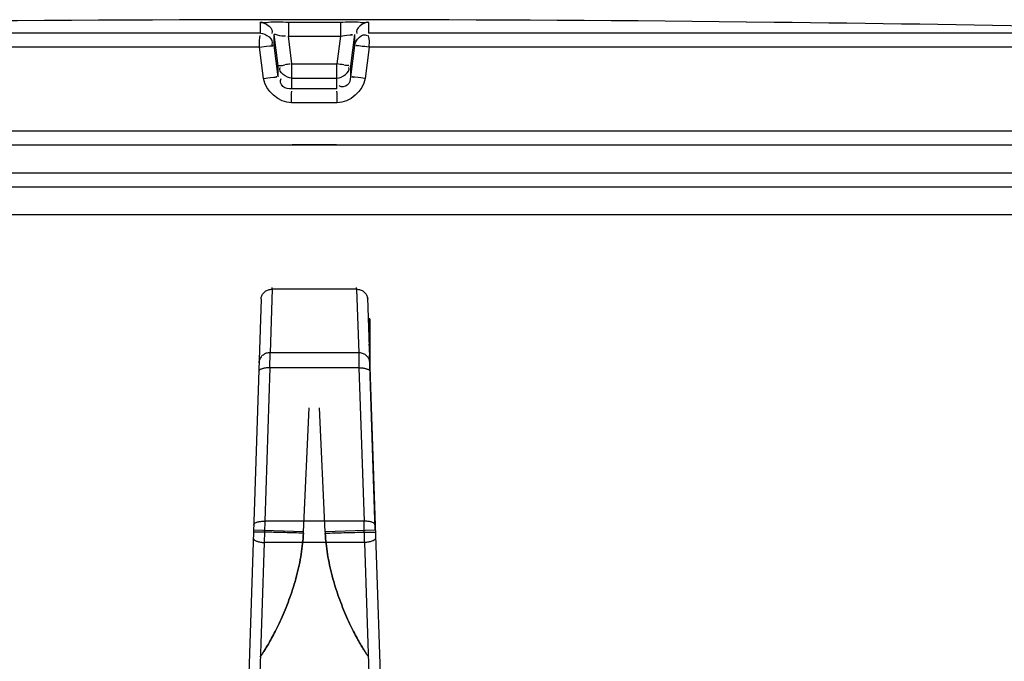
# Model space of a CAD drawing. Header units: millimetres. Extents: x 0 to 297, y 0 to 210.
# Tile 452 of 455: x 240.75 to 243.22, y 161.69 to 163.3. Entities that reach past the tile are written whole.
import ezdxf

# ---------------------------------------------------------------- set-up
doc = ezdxf.new("R2010")
doc.units = ezdxf.units.MM
doc.header["$LTSCALE"] = 16.335
doc.layers.get('0').update_dxf_attribs({"linetype": 'CONTINUOUS'})
doc.layers.add('001-M31079-X02', color=7, linetype='CONTINUOUS')
doc.layers.add('01_GLOBAL', color=7, linetype='CONTINUOUS')

msp = doc.modelspace()

# ---------------------------------------------------------------- linework, layer by layer
at = {"color": 9, "linetype": 'Continuous'}
for p, q in [((241.353, 163.2664), (241.353, 163.2938)), ((241.353, 163.2777), (241.353, 163.2787)), ((241.4235, 163.2946), (241.4236, 163.2592)), ((241.4235, 163.2946), (241.5543, 163.2946)), ((241.5543, 163.2946), (241.5543, 163.2592)), ((241.6249, 163.285), (241.6248, 163.2843)), ((241.6249, 163.2938), (241.6249, 163.2664)), ((241.353, 163.2664), (238.8665, 163.2664)), ((241.353, 163.2694), (241.353, 163.2707)), ((241.3877, 163.2357), (241.3877, 163.2631)), ((241.3976, 163.1845), (241.3877, 163.2631)), ((241.4323, 163.1892), (241.4236, 163.2592)), ((241.4236, 163.2592), (241.5543, 163.2592)), ((241.5543, 163.2592), (241.5455, 163.1892)), ((241.5901, 163.2631), (241.5802, 163.1845)), ((241.5901, 163.2631), (241.5901, 163.2357)), ((244.1113, 163.2664), (241.6249, 163.2664)), ((241.3512, 163.2314), (238.8325, 163.2314)), ((241.3612, 163.1527), (241.3512, 163.2314)), ((241.3976, 163.157), (241.3877, 163.2357)), ((241.5901, 163.2357), (241.5802, 163.157)), ((241.6266, 163.2314), (241.6167, 163.1527)), ((244.1453, 163.2314), (241.6266, 163.2314)), ((241.3976, 163.157), (241.3976, 163.1845)), ((241.3979, 163.1823), (241.3976, 163.1845)), ((241.4323, 163.1263), (241.4323, 163.1892)), ((241.4323, 163.1892), (241.5455, 163.1892)), ((241.5455, 163.1263), (241.5455, 163.1892)), ((241.5799, 163.1822), (241.5802, 163.1845)), ((241.5802, 163.1845), (241.5802, 163.157)), ((241.4323, 163.1538), (241.4319, 163.1538)), ((241.4323, 163.1538), (241.5455, 163.1538)), ((241.5455, 163.1538), (241.5459, 163.1538)), ((241.5455, 163.1263), (241.4323, 163.1263)), ((241.5463, 163.0913), (241.4316, 163.0913)), ((244.1489, 163.0205), (238.8289, 163.0205)), ((241.4329, 162.9869), (241.5449, 162.9869))]:
    msp.add_line(p, q, dxfattribs=at)
at = {"color": 7, "linetype": 'Continuous'}
for p, q in [((242.5758, 163.2946), (242.5755, 163.2946)), ((242.6455, 163.2938), (242.5758, 163.2946)), ((238.8289, 162.9855), (244.1489, 162.9855)), ((238.8289, 162.9155), (244.1489, 162.9155)), ((238.8639, 162.8805), (244.1139, 162.8805))]:
    msp.add_line(p, q, dxfattribs=at)
at = {"color": 9, "linetype": 'Continuous'}
for points in [[(241.353, 163.2828), (241.353, 163.2843), (241.353, 163.285), (241.353, 163.2856), (241.353, 163.2863), (241.353, 163.2869), (241.353, 163.2875), (241.353, 163.2881), (241.353, 163.2887), (241.353, 163.2892), (241.353, 163.2898), (241.353, 163.2904), (241.353, 163.2909), (241.353, 163.2915), (241.353, 163.2921), (241.3529, 163.2926), (241.3529, 163.2932), (241.353, 163.2938)], [(241.353, 163.2805), (241.353, 163.2813), (241.353, 163.2828)], [(241.6249, 163.2938), (241.625, 163.2932), (241.6249, 163.2926), (241.6249, 163.2921), (241.6248, 163.2915), (241.6248, 163.2909), (241.6249, 163.2904), (241.6248, 163.2898), (241.6248, 163.2892), (241.6249, 163.2887), (241.6248, 163.2881), (241.6248, 163.2875), (241.6249, 163.2869), (241.6248, 163.2863), (241.6248, 163.2856)]]:
    msp.add_lwpolyline(points, dxfattribs=at)
at = {"color": 7, "linetype": 'Continuous'}
for radius, start, end in [(101.0975, 89.384203, 90.615797), (101.0974, 88.513625, 89.344519)]:
    msp.add_arc((241.4889, 62.203), radius, start, end, dxfattribs=at)
at = {"color": 9, "linetype": 'Continuous'}
for centre, radius, start, end in [((241.5693, 161.9855), 1.2114, 96.6859, 97.3437), ((241.0937, 159.5799), 3.6374, 82.586, 82.8653)]:
    msp.add_arc(centre, radius, start, end, dxfattribs=at)
for points, knots in [([(241.353, 163.2938), (241.353, 163.2956), (241.3641, 163.292), (241.382, 163.2974), (241.4069, 163.2946), (241.4235, 163.2946)], [0, 0, 0, 0, 0.077085, 0.294402, 1, 1, 1, 1]), ([(241.5543, 163.2946), (241.5709, 163.2946), (241.5958, 163.2974), (241.6137, 163.292), (241.6248, 163.2956), (241.6249, 163.2938)], [0, 0, 0, 0, 0.705598, 0.922915, 1, 1, 1, 1]), ([(241.3512, 163.2314), (241.3512, 163.2396), (241.3489, 163.2415), (241.3527, 163.262), (241.3528, 163.2605)], [0, 0, 0, 0, 0.846035, 1, 1, 1, 1]), ([(241.3877, 163.2631), (241.3877, 163.2656), (241.4033, 163.2584), (241.4092, 163.2609), (241.4163, 163.26)], [0, 0, 0, 0, 0.256957, 1, 1, 1, 1]), ([(241.5543, 163.2592), (241.5624, 163.2602), (241.5673, 163.2608), (241.5881, 163.2632), (241.5822, 163.2623), (241.5808, 163.2621)], [0, 0, 0, 0, 0.698391, 0.879855, 1, 1, 1, 1]), ([(241.6266, 163.2314), (241.6266, 163.2396), (241.6289, 163.2415), (241.6252, 163.262), (241.625, 163.2605)], [0, 0, 0, 0, 0.846686, 1, 1, 1, 1]), ([(241.3512, 163.2314), (241.3598, 163.2328), (241.3644, 163.2339), (241.3876, 163.235), (241.3825, 163.2356), (241.3815, 163.2356)], [0, 0, 0, 0, 0.717881, 0.918652, 1, 1, 1, 1]), ([(241.6266, 163.2314), (241.618, 163.2325), (241.6134, 163.2329), (241.5903, 163.2359), (241.5953, 163.2351), (241.5962, 163.235)], [0, 0, 0, 0, 0.719593, 0.920584, 1, 1, 1, 1]), ([(241.3976, 163.1845), (241.3976, 163.186), (241.4068, 163.184), (241.4104, 163.1864), (241.4145, 163.1869)], [0, 0, 0, 0, 0.272435, 1, 1, 1, 1]), ([(241.5631, 163.187), (241.5674, 163.1864), (241.5807, 163.1853), (241.5749, 163.1852), (241.5744, 163.1853)], [0, 0, 0, 0, 0.894651, 1, 1, 1, 1]), ([(241.3612, 163.1527), (241.3698, 163.1538), (241.3743, 163.1543), (241.3974, 163.1572), (241.3924, 163.1564), (241.3915, 163.1563)], [0, 0, 0, 0, 0.719723, 0.92045, 1, 1, 1, 1]), ([(241.4323, 163.1263), (241.4244, 163.1263), (241.4075, 163.1275), (241.4016, 163.1469), (241.405, 163.1529)], [0, 0, 0, 0, 0.535491, 1, 1, 1, 1]), ([(241.5802, 163.157), (241.5793, 163.1494), (241.5768, 163.1327), (241.5569, 163.13), (241.5516, 163.1341)], [0, 0, 0, 0, 0.53572, 1, 1, 1, 1]), ([(241.6167, 163.1527), (241.608, 163.1538), (241.6035, 163.1543), (241.5804, 163.1572), (241.5854, 163.1564), (241.5864, 163.1563)], [0, 0, 0, 0, 0.719723, 0.92045, 1, 1, 1, 1]), ([(241.4316, 163.0913), (241.4316, 163.0996), (241.4306, 163.1011), (241.4322, 163.1219), (241.4322, 163.1204)], [0, 0, 0, 0, 0.849467, 1, 1, 1, 1]), ([(241.5463, 163.0913), (241.5463, 163.0996), (241.5473, 163.1011), (241.5456, 163.1219), (241.5456, 163.1204)], [0, 0, 0, 0, 0.849467, 1, 1, 1, 1])]:
    msp.add_open_spline(points, degree=3, knots=knots, dxfattribs=at)
for points in [[(241.353, 163.2938), (241.3664, 163.2938), (241.3881, 163.2779), (241.3821, 163.2659)], [(241.6249, 163.2938), (241.6114, 163.2938), (241.5897, 163.2779), (241.5957, 163.2659)], [(241.353, 163.2664), (241.3664, 163.2664), (241.3881, 163.2506), (241.3821, 163.2385)], [(241.5901, 163.2357), (241.5917, 163.2491), (241.6102, 163.2686), (241.6214, 163.2611)], [(241.4316, 163.0913), (241.4004, 163.0913), (241.3651, 163.1218), (241.3612, 163.1527)], [(241.6167, 163.1527), (241.6127, 163.1218), (241.5774, 163.0913), (241.5463, 163.0913)]]:
    msp.add_open_spline(points, degree=3, dxfattribs=at)
at = {"color": 7, "linetype": 'Continuous'}
for points in [[(241.4319, 163.1538), (241.4187, 163.154), (241.3975, 163.1682), (241.4025, 163.1804)], [(241.5459, 163.1538), (241.5591, 163.154), (241.5803, 163.1681), (241.5754, 163.1804)]]:
    msp.add_open_spline(points, degree=3, dxfattribs=at)
at = {"layer": '001-M31079-X02', "color": 9, "linetype": 'Continuous'}
for p, q in [((241.3827, 162.6227), (241.3774, 162.4629)), ((241.3827, 162.6227), (241.3828, 162.6274)), ((241.3827, 162.6227), (241.3828, 162.6274)), ((241.5951, 162.6227), (241.3827, 162.6227)), ((241.5951, 162.6227), (241.595, 162.6274)), ((241.5951, 162.6227), (241.595, 162.6274)), ((241.5951, 162.6227), (241.6004, 162.4629)), ((241.3547, 162.5977), (241.3206, 161.5625)), ((241.3547, 162.5977), (241.3548, 162.6009)), ((241.3767, 162.425), (241.3774, 162.4629)), ((241.6004, 162.4629), (241.3774, 162.4629)), ((241.6004, 162.4629), (241.6011, 162.425)), ((241.3767, 162.425), (241.364, 162.0393)), ((241.6011, 162.425), (241.3767, 162.425)), ((241.6011, 162.425), (241.6139, 162.0393)), ((241.364, 162.0393), (241.3629, 161.9857)), ((241.6139, 162.0393), (241.364, 162.0393)), ((241.6149, 161.9857), (241.6139, 162.0393)), ((241.4615, 162.0125), (241.3355, 162.0166)), ((241.6423, 162.0166), (241.5163, 162.0125)), ((241.3629, 161.9857), (241.3498, 161.5904)), ((241.6149, 161.9857), (241.3629, 161.9857)), ((241.6149, 161.9857), (241.628, 161.5904))]:
    msp.add_line(p, q, dxfattribs=at)
at = {"layer": '001-M31079-X02', "color": 7, "linetype": 'Continuous'}
for p, q in [((241.6231, 162.5977), (241.623, 162.6009)), ((241.623, 162.6009), (241.6573, 161.5625)), ((241.6247, 162.5485), (241.6247, 162.547)), ((241.6248, 162.547), (241.6248, 162.5441)), ((241.6259, 162.5158), (241.6259, 162.5128)), ((241.6266, 162.4907), (241.6266, 162.4936)), ((241.6266, 162.4919), (241.6266, 162.489)), ((241.6267, 162.489), (241.6267, 162.4875)), ((241.6269, 162.4811), (241.6269, 162.4846)), ((241.6269, 162.483), (241.6269, 162.48)), ((241.6289, 162.4846), (241.6289, 162.4216)), ((241.627, 162.48), (241.627, 162.4785)), ((241.6423, 162.0166), (241.6277, 162.4572)), ((241.6423, 162.0166), (241.6277, 162.4572)), ((241.6289, 162.4239), (241.6278, 162.4556)), ((241.6279, 162.4549), (241.6279, 162.4516)), ((241.6279, 162.4508), (241.6279, 162.4524)), ((241.6281, 162.4454), (241.6281, 162.4494)), ((241.6281, 162.4473), (241.6281, 162.4451)), ((241.6289, 162.4245), (241.6284, 162.4385)), ((241.6289, 162.4245), (241.6289, 162.4385))]:
    msp.add_line(p, q, dxfattribs=at)
at = {"layer": '001-M31079-X02', "color": 6, "linetype": 'Continuous'}
for p, q in [((241.6289, 162.5485), (241.6247, 162.5485)), ((241.6289, 162.547), (241.6248, 162.547)), ((241.6289, 162.5441), (241.6249, 162.5441)), ((241.6289, 162.5426), (241.6249, 162.5426)), ((241.6289, 162.5411), (241.625, 162.5411)), ((241.6289, 162.5396), (241.625, 162.5396)), ((241.6289, 162.5381), (241.625, 162.5381)), ((241.6289, 162.5366), (241.6251, 162.5366)), ((241.6289, 162.5351), (241.6251, 162.5351)), ((241.6289, 162.5322), (241.6253, 162.5322)), ((241.6289, 162.5485), (241.6289, 162.4846)), ((241.6289, 162.5307), (241.6253, 162.5307)), ((241.6289, 162.5277), (241.6254, 162.5277)), ((241.6289, 162.5262), (241.6255, 162.5262)), ((241.6289, 162.5247), (241.6255, 162.5247)), ((241.6289, 162.5232), (241.6256, 162.5232)), ((241.6289, 162.5217), (241.6256, 162.5217)), ((241.6289, 162.5202), (241.6256, 162.5202)), ((241.6289, 162.5188), (241.6257, 162.5188)), ((241.6289, 162.5158), (241.6259, 162.5158)), ((241.6289, 162.5128), (241.6259, 162.5128)), ((241.6289, 162.5098), (241.626, 162.5098)), ((241.6289, 162.5024), (241.6262, 162.5024)), ((241.6289, 162.4964), (241.6264, 162.4964)), ((241.6289, 162.4949), (241.6265, 162.4949)), ((241.6289, 162.4936), (241.6265, 162.4936)), ((241.6289, 162.4919), (241.6266, 162.4919)), ((241.6289, 162.4907), (241.6266, 162.4907)), ((241.6289, 162.489), (241.6266, 162.489)), ((241.6289, 162.4897), (241.6267, 162.4897)), ((241.6289, 162.4875), (241.6267, 162.4875)), ((241.6289, 162.4846), (241.6268, 162.4846)), ((241.6289, 162.4833), (241.6269, 162.4833)), ((241.6289, 162.483), (241.6269, 162.483)), ((241.6289, 162.4811), (241.6269, 162.4811)), ((241.6289, 162.48), (241.6269, 162.48)), ((241.6289, 162.4804), (241.627, 162.4804)), ((241.6289, 162.4785), (241.627, 162.4785)), ((241.6289, 162.4781), (241.627, 162.4781)), ((241.6289, 162.4757), (241.6271, 162.4757)), ((241.6289, 162.4752), (241.6271, 162.4752)), ((241.6273, 162.4707), (241.6289, 162.4707)), ((241.6289, 162.4706), (241.6273, 162.4706)), ((241.6289, 162.4556), (241.6278, 162.4556)), ((241.6289, 162.4549), (241.6279, 162.4549)), ((241.6289, 162.4524), (241.6279, 162.4524)), ((241.6289, 162.4516), (241.6279, 162.4516)), ((241.6279, 162.4508), (241.6289, 162.4508)), ((241.6289, 162.4497), (241.628, 162.4497)), ((241.6289, 162.4494), (241.628, 162.4494)), ((241.6289, 162.4478), (241.628, 162.4478)), ((241.6289, 162.4473), (241.6281, 162.4473)), ((241.6289, 162.4462), (241.6281, 162.4462)), ((241.6289, 162.4454), (241.6281, 162.4454)), ((241.6289, 162.4451), (241.6281, 162.4451)), ((241.6289, 162.4446), (241.6282, 162.4446)), ((241.6289, 162.442), (241.6282, 162.442)), ((241.6289, 162.4385), (241.6284, 162.4385)), ((241.6289, 162.4363), (241.6284, 162.4363)), ((241.6289, 162.4322), (241.6286, 162.4322)), ((241.4615, 162.0125), (241.4759, 162.3243)), ((241.4615, 162.0125), (241.4759, 162.3243)), ((241.5163, 162.0125), (241.5019, 162.3243)), ((241.5163, 162.0125), (241.5019, 162.3243)), ((241.4613, 162.009), (241.4615, 162.0125)), ((241.5163, 162.0125), (241.5165, 162.009))]:
    msp.add_line(p, q, dxfattribs=at)
at = {"layer": '001-M31079-X02', "color": 9, "linetype": 'Continuous'}
for points, knots in [([(241.3547, 162.5977), (241.3548, 162.5992), (241.3551, 162.6022), (241.3565, 162.6064), (241.3586, 162.6104), (241.3615, 162.614), (241.3649, 162.617), (241.3689, 162.6195), (241.3733, 162.6213), (241.3779, 162.6224), (241.3811, 162.6227), (241.3827, 162.6227)], [0, 0, 0, 0, 0.106813, 0.214154, 0.322472, 0.4321, 0.543208, 0.655792, 0.769679, 0.884556, 1, 1, 1, 1]), ([(241.5951, 162.6227), (241.5967, 162.6227), (241.5999, 162.6224), (241.6045, 162.6213), (241.6089, 162.6195), (241.6129, 162.617), (241.6163, 162.614), (241.6192, 162.6104), (241.6213, 162.6064), (241.6227, 162.6022), (241.6231, 162.5992), (241.6231, 162.5977)], [0, 0, 0, 0, 0.115443, 0.230318, 0.344204, 0.456787, 0.567894, 0.677521, 0.78584, 0.893181, 1, 1, 1, 1]), ([(241.3774, 162.4629), (241.3758, 162.4629), (241.3727, 162.4627), (241.368, 162.4616), (241.3636, 162.4597), (241.3597, 162.4573), (241.3562, 162.4542), (241.3534, 162.4506), (241.3512, 162.4466), (241.3499, 162.4424), (241.3495, 162.4394), (241.3494, 162.4379)], [0, 0, 0, 0, 0.115443, 0.230319, 0.344206, 0.456789, 0.567896, 0.677523, 0.785842, 0.893182, 1, 1, 1, 1]), ([(241.6284, 162.4379), (241.6283, 162.4394), (241.628, 162.4423), (241.6266, 162.4465), (241.6246, 162.4504), (241.6218, 162.4539), (241.6185, 162.457), (241.6145, 162.4596), (241.6101, 162.4615), (241.6053, 162.4627), (241.602, 162.4629), (241.6004, 162.4629)], [0, 0, 0, 0, 0.106197, 0.212482, 0.316463, 0.423719, 0.533532, 0.647096, 0.762514, 0.881834, 1, 1, 1, 1]), ([(241.3767, 162.425), (241.3751, 162.4251), (241.3719, 162.425), (241.3674, 162.4247), (241.3631, 162.4241), (241.3592, 162.4232), (241.3557, 162.4221), (241.3517, 162.4202), (241.3488, 162.4174), (241.3487, 162.4152)], [0, 0, 0, 0, 0.153074, 0.301492, 0.438007, 0.566716, 0.68329, 0.78633, 1, 1, 1, 1]), ([(241.6011, 162.425), (241.6027, 162.4251), (241.6059, 162.425), (241.6104, 162.4247), (241.6147, 162.4241), (241.6186, 162.4232), (241.6221, 162.4221), (241.6261, 162.4202), (241.629, 162.4174), (241.6291, 162.4152)], [0, 0, 0, 0, 0.153074, 0.301493, 0.438008, 0.566716, 0.683291, 0.78633, 1, 1, 1, 1]), ([(241.336, 162.0295), (241.336, 162.0308), (241.3379, 162.0339), (241.342, 162.0359), (241.3462, 162.0374), (241.3502, 162.0383), (241.3545, 162.039), (241.3592, 162.0393), (241.3623, 162.0393), (241.364, 162.0393)], [0, 0, 0, 0, 0.127097, 0.310298, 0.42631, 0.556311, 0.697548, 0.846682, 1, 1, 1, 1]), ([(241.6419, 162.0295), (241.6418, 162.0308), (241.6399, 162.0339), (241.6359, 162.0359), (241.6316, 162.0374), (241.6277, 162.0383), (241.6233, 162.039), (241.6186, 162.0393), (241.6155, 162.0393), (241.6139, 162.0393)], [0, 0, 0, 0, 0.127092, 0.310292, 0.426305, 0.556306, 0.697545, 0.84668, 1, 1, 1, 1]), ([(241.4613, 162.009), (241.4536, 162.0093), (241.4381, 162.0098), (241.4151, 162.0105), (241.393, 162.0111), (241.3759, 162.0115), (241.3637, 162.0117), (241.3562, 162.0119), (241.3498, 162.012), (241.3445, 162.012), (241.3407, 162.012), (241.3377, 162.0121), (241.3365, 162.0118), (241.3354, 162.012), (241.3354, 162.0118)], [0, 0, 0, 0, 0.182962, 0.369774, 0.549122, 0.708795, 0.777781, 0.838136, 0.889087, 0.930292, 0.96162, 0.983338, 0.995881, 1, 1, 1, 1]), ([(241.5165, 162.009), (241.5242, 162.0093), (241.5397, 162.0098), (241.5628, 162.0105), (241.5848, 162.0111), (241.602, 162.0115), (241.6141, 162.0117), (241.6217, 162.0119), (241.6281, 162.012), (241.6333, 162.012), (241.6371, 162.012), (241.6401, 162.0121), (241.6413, 162.0118), (241.6424, 162.012), (241.6424, 162.0118)], [0, 0, 0, 0, 0.182962, 0.369774, 0.549122, 0.708795, 0.777781, 0.838136, 0.889087, 0.930292, 0.96162, 0.983338, 0.995881, 1, 1, 1, 1]), ([(241.3349, 161.9973), (241.3349, 161.996), (241.3366, 161.9927), (241.3406, 161.9904), (241.3449, 161.9886), (241.3489, 161.9875), (241.3533, 161.9865), (241.358, 161.9859), (241.3613, 161.9857), (241.3629, 161.9857)], [0, 0, 0, 0, 0.126613, 0.310269, 0.426672, 0.557007, 0.698387, 0.847332, 1, 1, 1, 1]), ([(241.4613, 162.009), (241.4609, 162.0003), (241.4596, 161.9827), (241.4559, 161.956), (241.4508, 161.9288), (241.4442, 161.9015), (241.4364, 161.8744), (241.4276, 161.8479), (241.418, 161.8226), (241.4081, 161.799), (241.3981, 161.7774), (241.3885, 161.7581), (241.3797, 161.7416), (241.3717, 161.7277), (241.3652, 161.7169), (241.3594, 161.708), (241.3565, 161.7035), (241.3516, 161.6967), (241.3565, 161.7035), (241.3594, 161.708), (241.3652, 161.7169), (241.3717, 161.7277), (241.3797, 161.7416), (241.3885, 161.7581), (241.3981, 161.7774), (241.4081, 161.799), (241.418, 161.8226), (241.4276, 161.8479), (241.4364, 161.8744), (241.4442, 161.9015), (241.4508, 161.9288), (241.4559, 161.956), (241.4596, 161.9827), (241.4609, 162.0003), (241.4613, 162.009)], [0, 0, 0, 0, 0.039301, 0.079801, 0.121473, 0.163907, 0.206514, 0.248688, 0.28962, 0.328467, 0.36444, 0.396862, 0.425222, 0.449191, 0.468617, 0.483486, 0.493894, 0.5, 0.506106, 0.516514, 0.531383, 0.550809, 0.574779, 0.603138, 0.635561, 0.671534, 0.71038, 0.751313, 0.793487, 0.836094, 0.878527, 0.9202, 0.960699, 1, 1, 1, 1]), ([(241.4613, 162.009), (241.4609, 162.0003), (241.4596, 161.9827), (241.4559, 161.956), (241.4508, 161.9288), (241.4442, 161.9015), (241.4364, 161.8744), (241.4276, 161.8479), (241.418, 161.8226), (241.4081, 161.799), (241.3981, 161.7774), (241.3885, 161.7581), (241.3797, 161.7416), (241.3717, 161.7277), (241.3652, 161.7169), (241.3594, 161.708), (241.3565, 161.7035), (241.3516, 161.6967), (241.3565, 161.7035), (241.3594, 161.708), (241.3652, 161.7169), (241.3717, 161.7277), (241.3797, 161.7416), (241.3885, 161.7581), (241.3981, 161.7774), (241.4081, 161.799), (241.418, 161.8226), (241.4276, 161.8479), (241.4364, 161.8744), (241.4442, 161.9015), (241.4508, 161.9288), (241.4559, 161.956), (241.4596, 161.9827), (241.4609, 162.0003), (241.4613, 162.009)], [0, 0, 0, 0, 0.039301, 0.079801, 0.121473, 0.163907, 0.206514, 0.248688, 0.28962, 0.328467, 0.36444, 0.396862, 0.425222, 0.449191, 0.468617, 0.483486, 0.493894, 0.5, 0.506106, 0.516514, 0.531383, 0.550809, 0.574779, 0.603138, 0.635561, 0.671534, 0.71038, 0.751313, 0.793487, 0.836094, 0.878527, 0.9202, 0.960699, 1, 1, 1, 1]), ([(241.5165, 162.009), (241.5169, 162.0003), (241.5183, 161.9827), (241.5219, 161.9559), (241.527, 161.9288), (241.5336, 161.9015), (241.5414, 161.8744), (241.5503, 161.8479), (241.5598, 161.8226), (241.5698, 161.799), (241.5797, 161.7774), (241.5893, 161.7581), (241.5981, 161.7416), (241.6061, 161.7277), (241.6126, 161.7169), (241.6184, 161.708), (241.6214, 161.7035), (241.6262, 161.6967), (241.6214, 161.7035), (241.6184, 161.708), (241.6126, 161.7169), (241.6061, 161.7277), (241.5981, 161.7416), (241.5893, 161.7581), (241.5797, 161.7774), (241.5698, 161.799), (241.5598, 161.8226), (241.5503, 161.8479), (241.5414, 161.8744), (241.5336, 161.9015), (241.527, 161.9288), (241.5219, 161.9559), (241.5183, 161.9827), (241.5169, 162.0003), (241.5165, 162.009)], [0, 0, 0, 0, 0.039312, 0.079811, 0.121482, 0.163914, 0.206516, 0.248687, 0.289616, 0.32846, 0.364432, 0.396853, 0.425213, 0.449184, 0.468611, 0.483481, 0.493892, 0.5, 0.506108, 0.516519, 0.531389, 0.550816, 0.574787, 0.603147, 0.635568, 0.67154, 0.710384, 0.751314, 0.793484, 0.836086, 0.878518, 0.920189, 0.960689, 1, 1, 1, 1]), ([(241.5165, 162.009), (241.5169, 162.0003), (241.5183, 161.9827), (241.5219, 161.9559), (241.527, 161.9288), (241.5336, 161.9015), (241.5414, 161.8744), (241.5503, 161.8479), (241.5598, 161.8226), (241.5698, 161.799), (241.5797, 161.7774), (241.5893, 161.7581), (241.5981, 161.7416), (241.6061, 161.7277), (241.6126, 161.7169), (241.6184, 161.708), (241.6214, 161.7035), (241.6262, 161.6967), (241.6214, 161.7035), (241.6184, 161.708), (241.6126, 161.7169), (241.6061, 161.7277), (241.5981, 161.7416), (241.5893, 161.7581), (241.5797, 161.7774), (241.5698, 161.799), (241.5598, 161.8226), (241.5503, 161.8479), (241.5414, 161.8744), (241.5336, 161.9015), (241.527, 161.9288), (241.5219, 161.9559), (241.5183, 161.9827), (241.5169, 162.0003), (241.5165, 162.009)], [0, 0, 0, 0, 0.039312, 0.079811, 0.121482, 0.163914, 0.206516, 0.248687, 0.289616, 0.32846, 0.364432, 0.396853, 0.425213, 0.449184, 0.468611, 0.483481, 0.493892, 0.5, 0.506108, 0.516519, 0.531389, 0.550816, 0.574787, 0.603147, 0.635568, 0.67154, 0.710384, 0.751314, 0.793484, 0.836086, 0.878518, 0.920189, 0.960689, 1, 1, 1, 1]), ([(241.6429, 161.9973), (241.643, 161.996), (241.6412, 161.9928), (241.6374, 161.9905), (241.6332, 161.9887), (241.6293, 161.9875), (241.6248, 161.9866), (241.6199, 161.9859), (241.6166, 161.9857), (241.6149, 161.9857)], [0, 0, 0, 0, 0.125358, 0.301631, 0.415433, 0.545965, 0.688808, 0.843553, 1, 1, 1, 1])]:
    msp.add_open_spline(points, degree=3, knots=knots, dxfattribs=at)
at = {"layer": '01_GLOBAL', "color": 7, "linetype": 'Continuous'}
msp.add_line((238.8639, 162.8805), (244.1139, 162.8805), dxfattribs=at)
at = {"layer": '01_GLOBAL', "color": 9, "linetype": 'Continuous'}
msp.add_line((238.7939, 162.8105), (244.1839, 162.8105), dxfattribs=at)

doc.saveas('drawing.dxf')
